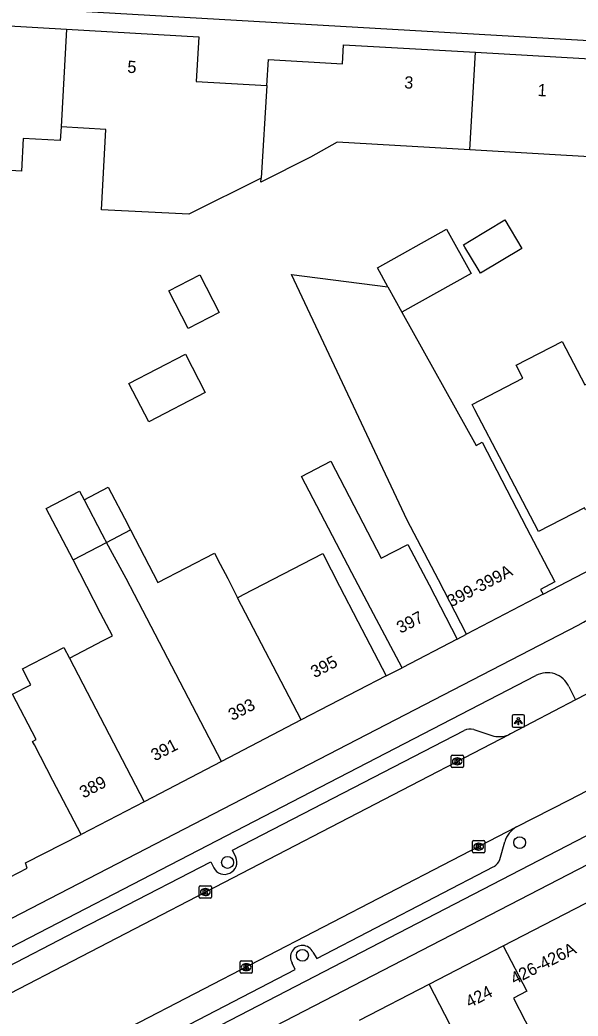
# Model space of a CAD drawing. Extents: x 163010 to 163853, y 382793 to 383982.
# Drawn here: x 163608.7 to 163654.4, y 383759.1 to 383840.7 of the extents above; entities that cross this region are included whole.
import ezdxf

# ---------------------------------------------------------------- set-up
doc = ezdxf.new("R2010")
doc.units = 0
for name, color, linetype in [('IMGEO_Boom', 7, 'Continuous'), ('IMGEO_Fietspad_open', 7, 'Continuous'), ('IMGEO_Kolk', 7, 'Continuous'), ('IMGEO_Lichtpunt', 7, 'Continuous'), ('IMGEO_Pand', 7, 'Continuous'), ('IMGEO_Pand_nummerreeks', 7, 'Continuous'), ('IMGEO_Parkeervlak_open', 7, 'Continuous'), ('IMGEO_Rijbaan_lokaal_gesloten', 7, 'Continuous'), ('IMGEO_Voetpad_open', 7, 'Continuous')]:
    doc.layers.add(name, color=color, linetype=linetype)

msp = doc.modelspace()

# ---------------------------------------------------------------- linework, layer by layer
at = {"layer": 'IMGEO_Boom'}
for centre in [(163649.651, 383773.3), (163625.708, 383771.679), (163631.844, 383764.066)]:
    msp.add_circle(centre, 0.489, dxfattribs=at)
at = {"layer": 'IMGEO_Fietspad_open'}
for points in [[(163712.53, 383803.588), (163609.061, 383750), (163577.13, 383733.482), (163519.926, 383703.889)], [(163405.856, 383656.462), (163491.247, 383706.08), (163500, 383711.017), (163512.387, 383717.643), (163569.257, 383747.053), (163574.956, 383750), (163654.435, 383791.132)], [(163528.75, 383723.714), (163529.926, 383724.337), (163570.311, 383745.236), (163579.517, 383750), (163650.983, 383786.992)], [(163653.674, 383786.099), (163654.214, 383784.992)], [(163520.71, 383701.927), (163578.184, 383731.666), (163613.616, 383750), (163656.849, 383772.366)]]:
    msp.add_lwpolyline(points, dxfattribs=at)
for centre, radius, start, end in [((163610.389, 383873.008), 92.971, 298.27875, 303.41278), ((163651.909, 383785.28), 1.946, 24.88414, 118.39933)]:
    msp.add_arc(centre, radius, start, end, dxfattribs=at)
at = {"layer": 'IMGEO_Kolk'}
for p, q in [((163644.035, 383779.539), (163644.035, 383780.391)), ((163644.11, 383780.465), (163644.962, 383780.465)), ((163644.546, 383779.685), (163644.521, 383779.685)), ((163644.523, 383780.245), (163644.548, 383780.245)), ((163645.036, 383780.391), (163645.036, 383779.539)), ((163644.962, 383779.465), (163644.11, 383779.465)), ((163645.791, 383772.546), (163645.791, 383773.398)), ((163645.866, 383773.472), (163646.718, 383773.472)), ((163646.279, 383773.252), (163646.304, 383773.252)), ((163646.792, 383773.398), (163646.792, 383772.546)), ((163646.718, 383772.472), (163645.866, 383772.472)), ((163646.302, 383772.692), (163646.277, 383772.692)), ((163623.382, 383768.826), (163623.382, 383769.678)), ((163623.457, 383769.752), (163624.309, 383769.752)), ((163623.87, 383769.532), (163623.895, 383769.532)), ((163624.383, 383769.678), (163624.383, 383768.826)), ((163624.309, 383768.752), (163623.457, 383768.752)), ((163623.893, 383768.972), (163623.868, 383768.972)), ((163626.738, 383762.675), (163626.738, 383763.527)), ((163626.813, 383763.601), (163627.665, 383763.601)), ((163627.226, 383763.381), (163627.251, 383763.381)), ((163627.739, 383763.527), (163627.739, 383762.675)), ((163627.665, 383762.601), (163626.813, 383762.601)), ((163627.249, 383762.821), (163627.224, 383762.821))]:
    msp.add_line(p, q, dxfattribs=at)
for points in [[(163644.035, 383779.539), (163644.035, 383780.391)], [(163644.11, 383780.465), (163644.962, 383780.465)], [(163644.356, 383780.165), (163644.479, 383780.165), (163644.479, 383780.014), (163644.609, 383780.165), (163644.773, 383780.165), (163644.627, 383780.014), (163644.78, 383779.765), (163644.628, 383779.765), (163644.543, 383779.929), (163644.479, 383779.862), (163644.479, 383779.765), (163644.356, 383779.765), (163644.356, 383780.165)], [(163645.036, 383780.391), (163645.036, 383779.539)], [(163644.962, 383779.465), (163644.11, 383779.465)], [(163645.791, 383772.546), (163645.791, 383773.398)], [(163645.866, 383773.472), (163646.718, 383773.472)], [(163646.112, 383773.172), (163646.235, 383773.172), (163646.235, 383773.021), (163646.365, 383773.172), (163646.529, 383773.172), (163646.383, 383773.021), (163646.536, 383772.772), (163646.384, 383772.772), (163646.299, 383772.936), (163646.235, 383772.869), (163646.235, 383772.772), (163646.112, 383772.772), (163646.112, 383773.172)], [(163646.792, 383773.398), (163646.792, 383772.546)], [(163646.718, 383772.472), (163645.866, 383772.472)], [(163623.382, 383768.826), (163623.382, 383769.678)], [(163623.457, 383769.752), (163624.309, 383769.752)], [(163623.703, 383769.452), (163623.826, 383769.452), (163623.826, 383769.301), (163623.956, 383769.452), (163624.12, 383769.452), (163623.974, 383769.301), (163624.127, 383769.052), (163623.975, 383769.052), (163623.89, 383769.216), (163623.826, 383769.149), (163623.826, 383769.052), (163623.703, 383769.052), (163623.703, 383769.452)], [(163624.383, 383769.678), (163624.383, 383768.826)], [(163624.309, 383768.752), (163623.457, 383768.752)], [(163626.738, 383762.675), (163626.738, 383763.527)], [(163626.813, 383763.601), (163627.665, 383763.601)], [(163627.739, 383763.527), (163627.739, 383762.675)], [(163627.665, 383762.601), (163626.813, 383762.601)], [(163627.059, 383763.301), (163627.182, 383763.301), (163627.182, 383763.15), (163627.312, 383763.301), (163627.476, 383763.301), (163627.33, 383763.15), (163627.483, 383762.901), (163627.331, 383762.901), (163627.246, 383763.065), (163627.182, 383762.998), (163627.182, 383762.901), (163627.059, 383762.901), (163627.059, 383763.301)]]:
    msp.add_lwpolyline(points, dxfattribs=at)
for centre, start, end in [((163644.112, 383780.389), 91.55205, 178.44795), ((163644.112, 383780.389), 91.55205, 178.44795), ((163644.96, 383780.389), 1.55205, 88.44795), ((163644.96, 383780.389), 1.55205, 88.44795), ((163644.112, 383779.541), 181.55205, 268.44795), ((163644.112, 383779.541), 181.55205, 268.44795), ((163644.96, 383779.541), 271.55205, 358.44795), ((163644.96, 383779.541), 271.55205, 358.44795), ((163645.868, 383773.396), 91.55205, 178.44795), ((163645.868, 383773.396), 91.55205, 178.44795), ((163646.716, 383773.396), 1.55205, 88.44795), ((163646.716, 383773.396), 1.55205, 88.44795), ((163645.868, 383772.548), 181.55205, 268.44795), ((163645.868, 383772.548), 181.55205, 268.44795), ((163646.716, 383772.548), 271.55205, 358.44795), ((163646.716, 383772.548), 271.55205, 358.44795), ((163623.459, 383769.676), 91.55205, 178.44795), ((163623.459, 383769.676), 91.55205, 178.44795), ((163624.307, 383769.676), 1.55205, 88.44795), ((163624.307, 383769.676), 1.55205, 88.44795), ((163623.459, 383768.828), 181.55205, 268.44795), ((163623.459, 383768.828), 181.55205, 268.44795), ((163624.307, 383768.828), 271.55205, 358.44795), ((163624.307, 383768.828), 271.55205, 358.44795), ((163626.815, 383763.525), 91.55205, 178.44795), ((163626.815, 383763.525), 91.55205, 178.44795), ((163627.663, 383763.525), 1.55205, 88.44795), ((163627.663, 383763.525), 1.55205, 88.44795), ((163626.815, 383762.677), 181.55205, 268.44795), ((163626.815, 383762.677), 181.55205, 268.44795), ((163627.663, 383762.677), 271.55205, 358.44795), ((163627.663, 383762.677), 271.55205, 358.44795)]:
    msp.add_arc(centre, 0.0765, start, end, dxfattribs=at)
for centre, major_axis, ratio, start_param, end_param in [((163644.522, 383779.965), (-0.387, 0.002), 0.722429, 4.712389, 7.853982), ((163644.547, 383779.965), (-0.39, 0.002), 0.717154, 1.570796, 4.712389), ((163646.278, 383772.972), (-0.387, 0.002), 0.722429, 4.712389, 7.853982), ((163646.303, 383772.972), (-0.39, 0.002), 0.717154, 1.570796, 4.712389), ((163623.869, 383769.252), (-0.387, 0.002), 0.722429, 4.712389, 7.853982), ((163623.894, 383769.252), (-0.39, 0.002), 0.717154, 1.570796, 4.712389), ((163627.225, 383763.101), (-0.387, 0.002), 0.722429, 4.712389, 7.853982), ((163627.25, 383763.101), (-0.39, 0.002), 0.717154, 1.570796, 4.712389)]:
    msp.add_ellipse(centre, major_axis=major_axis, ratio=ratio, start_param=start_param, end_param=end_param, dxfattribs=at)
at = {"layer": 'IMGEO_Lichtpunt'}
for p, q in [((163649.948, 383783.765), (163649.14, 383783.765)), ((163649.948, 383783.765), (163649.14, 383783.765)), ((163649.046, 383783.67), (163649.046, 383782.863)), ((163649.046, 383783.67), (163649.046, 383782.863)), ((163650.042, 383782.863), (163650.042, 383783.67)), ((163650.042, 383782.863), (163650.042, 383783.67)), ((163649.14, 383782.769), (163649.948, 383782.769)), ((163649.14, 383782.769), (163649.948, 383782.769))]:
    msp.add_line(p, q, dxfattribs=at)
for points in [[(163649.42, 383783.334), (163649.459, 383783.306), (163649.271, 383783.044), (163649.233, 383783.071), (163649.42, 383783.334)], [(163649.522, 383783.286), (163649.569, 383783.286), (163649.569, 383782.964), (163649.522, 383782.964), (163649.522, 383783.286)], [(163649.632, 383783.306), (163649.67, 383783.333), (163649.857, 383783.071), (163649.818, 383783.043), (163649.632, 383783.306)]]:
    msp.add_lwpolyline(points, dxfattribs=at)
msp.add_circle((163649.545, 383783.468), 0.0994, dxfattribs=at)
for centre, start, end in [((163649.14, 383783.67), 90, 180), ((163649.14, 383783.67), 90, 180), ((163649.948, 383783.67), 0, 90), ((163649.948, 383783.67), 0, 90), ((163649.14, 383782.863), 180, 270), ((163649.14, 383782.863), 180, 270), ((163649.948, 383782.863), 270, 0), ((163649.948, 383782.863), 270, 360)]:
    msp.add_arc(centre, 0.0946, start, end, dxfattribs=at)
at = {"layer": 'IMGEO_Pand'}
for points in [[(163612.058, 383831.956), (163611.994, 383830.843), (163608.97, 383831.018), (163608.814, 383828.328), (163604.134, 383828.598), (163604.29, 383831.296), (163601.158, 383831.477), (163601.222, 383832.581), (163601.395, 383835.576), (163601.65, 383840), (163601.684, 383840.599), (163612.52, 383839.974)], [(163612.52, 383839.974), (163612.058, 383831.956)], [(163612.52, 383839.974), (163623.353, 383839.349), (163623.141, 383835.673), (163628.941, 383835.35)], [(163628.941, 383835.35), (163629.059, 383837.477), (163635.131, 383837.139), (163635.221, 383838.698), (163646.04, 383838.075)], [(163646.04, 383838.075), (163656.859, 383837.451), (163656.686, 383834.446), (163660.281, 383834.239), (163659.949, 383828.479), (163656.256, 383828.692), (163656.3, 383829.459), (163645.578, 383830.077)], [(163645.578, 383830.077), (163646.04, 383838.075)], [(163628.941, 383835.35), (163628.462, 383827.764)], [(163628.462, 383827.764), (163622.547, 383824.801), (163615.365, 383825.178), (163615.746, 383831.744), (163612.058, 383831.956)], [(163645.578, 383830.077), (163634.701, 383830.704), (163632.506, 383829.469), (163628.441, 383827.432), (163628.462, 383827.764)], [(163645.049, 383822.309), (163645.186, 383822.391), (163645.538, 383822.602), (163648.431, 383824.339), (163649.828, 383822.009), (163646.447, 383819.98), (163646.246, 383820.314), (163645.167, 383822.112), (163645.049, 383822.309)], [(163638.848, 383818.868), (163637.986, 383820.418), (163643.662, 383823.576), (163645.681, 383819.947), (163640.004, 383816.789)], [(163620.898, 383818.527), (163623.429, 383819.836), (163625.019, 383816.761), (163622.488, 383815.452), (163620.898, 383818.527)], [(163645.295, 383790.393), (163642.986, 383794.828), (163640.438, 383799.72), (163630.941, 383819.872), (163638.848, 383818.868)], [(163638.848, 383818.868), (163640.004, 383816.789)], [(163640.004, 383816.789), (163646.082, 383805.859), (163646.57, 383806.113), (163650.219, 383799.103), (163652.528, 383794.668), (163651.358, 383794.058), (163651.566, 383793.659)], [(163653.132, 383814.38), (163654.991, 383810.81), (163656.718, 383811.709), (163657.873, 383809.492), (163659.562, 383810.371), (163660.31, 383808.937), (163662.619, 383804.502), (163661.877, 383804.116), (163661.653, 383803.407), (163660.502, 383802.808), (163659.772, 383803.038), (163655.045, 383800.577), (163654.953, 383800.754), (163651.183, 383798.792), (163648.298, 383804.337), (163645.99, 383808.773), (163645.759, 383809.216), (163649.913, 383811.378), (163649.37, 383812.422), (163653.132, 383814.38)], [(163619.245, 383807.791), (163617.617, 383810.94), (163622.257, 383813.339), (163623.885, 383810.19), (163619.245, 383807.791)], [(163640.013, 383787.637), (163637.671, 383792.055), (163635.894, 383795.405), (163631.775, 383803.315), (163634.163, 383804.558), (163638.303, 383796.607), (163640.495, 383797.748), (163642.225, 383794.426), (163644.534, 383789.991)], [(163613.042, 383796.476), (163610.843, 383800.699), (163613.575, 383802.121), (163613.953, 383801.395)], [(163613.953, 383801.395), (163615.933, 383802.425), (163617.523, 383799.372), (163617.655, 383799.118), (163617.754, 383798.929)], [(163613.953, 383801.395), (163615.408, 383798.601), (163615.619, 383798.196), (163615.675, 383798.088), (163615.774, 383797.898)], [(163615.774, 383797.898), (163617.754, 383798.929)], [(163617.754, 383798.929), (163619.995, 383794.624), (163624.627, 383797.035), (163625.107, 383796.113), (163625.719, 383794.938), (163626.531, 383793.378)], [(163613.042, 383796.476), (163615.774, 383797.898)], [(163625.213, 383779.957), (163618.777, 383792.315), (163617.399, 383794.96), (163617.245, 383795.239), (163615.774, 383797.898)], [(163626.531, 383793.378), (163627.028, 383793.637), (163633.508, 383797.011), (163634.892, 383794.314), (163636.375, 383791.423), (163638.709, 383786.984)], [(163612.747, 383788.417), (163615.514, 383789.858), (163616.28, 383790.257), (163615.308, 383792.122), (163613.042, 383796.476)], [(163651.566, 383793.659), (163645.295, 383790.393)], [(163631.748, 383783.36), (163626.531, 383793.378)], [(163644.534, 383789.991), (163640.013, 383787.637)], [(163613.703, 383773.964), (163611.394, 383778.399), (163609.881, 383781.309), (163609.733, 383781.593), (163610.026, 383781.745), (163608.091, 383785.467), (163609.574, 383786.238), (163609.422, 383786.531), (163608.897, 383787.541), (163612.286, 383789.303), (163612.747, 383788.417)], [(163612.747, 383788.417), (163618.872, 383776.655)], [(163638.709, 383786.984), (163631.748, 383783.36)], [(163631.748, 383783.36), (163625.213, 383779.957)], [(163625.213, 383779.957), (163618.872, 383776.655)], [(163618.872, 383776.655), (163613.703, 383773.964)], [(163648.303, 383764.854), (163655.879, 383768.749)], [(163642.222, 383761.705), (163648.303, 383764.854)], [(163648.303, 383764.854), (163650.233, 383761.123), (163649.134, 383760.554), (163651.064, 383756.826), (163651.622, 383757.116), (163653.919, 383752.681)], [(163636.528, 383758.756), (163642.222, 383761.705)], [(163648.38, 383749.81), (163648.282, 383750), (163642.222, 383761.705)]]:
    msp.add_lwpolyline(points, dxfattribs=at)
at = {"layer": 'IMGEO_Parkeervlak_open'}
for points in [[(163626.389, 383772.114), (163626.115, 383772.681), (163645.106, 383782.503)], [(163645.881, 383782.567), (163647.365, 383782.086)], [(163607.005, 383762.785), (163613.257, 383766.015), (163616.603, 383767.743), (163624.328, 383771.734), (163624.572, 383771.248)]]:
    msp.add_lwpolyline(points, dxfattribs=at)
for centre, radius, start, end in [((163645.57, 383781.612), 1.005, 71.95744, 117.48418), ((163647.973, 383783.965), 1.976, 252.0618, 293.14708), ((163625.468, 383771.708), 1.007, 207.17551, 23.79034)]:
    msp.add_arc(centre, radius, start, end, dxfattribs=at)
at = {"layer": 'IMGEO_Rijbaan_lokaal_gesloten'}
for points in [[(163649.405, 383774.585), (163653.727, 383776.822), (163662.212, 383781.215), (163674.214, 383787.427)], [(163656.866, 383786.375), (163654.214, 383784.992)], [(163654.214, 383784.992), (163648.887, 383782.214), (163648.75, 383782.149)], [(163648.75, 383782.149), (163604.922, 383759.416)], [(163584.251, 383740.859), (163601.91, 383750), (163649.405, 383774.585)]]:
    msp.add_lwpolyline(points, dxfattribs=at)
at = {"layer": 'IMGEO_Voetpad_open'}
for points in [[(163675.461, 383837.666), (163672.075, 383838.044), (163666.13, 383838.39), (163660.539, 383838.715), (163569.115, 383844.029), (163568.9, 383840.442)], [(163651.566, 383793.659), (163672.951, 383804.798)], [(163644.534, 383789.991), (163645.295, 383790.393)], [(163638.709, 383786.984), (163640.013, 383787.637)], [(163593.616, 383763.572), (163600.225, 383766.947), (163600.403, 383766.616), (163609.287, 383771.213), (163609.16, 383771.634), (163613.703, 383773.964)], [(163648.018, 383771.919), (163648.426, 383773.38)], [(163632.703, 383764.33), (163633.032, 383763.815), (163647.547, 383771.34)], [(163616.522, 383755.956), (163616.833, 383755.407), (163631.248, 383762.904), (163630.995, 383763.428)]]:
    msp.add_lwpolyline(points, dxfattribs=at)
for centre, radius, start, end in [((163650.401, 383772.775), 2.066, 118.83387, 162.98199), ((163647.109, 383772.178), 0.946, 297.62615, 344.11911), ((163631.832, 383763.91), 0.966, 25.72879, 209.94855)]:
    msp.add_arc(centre, radius, start, end, dxfattribs=at)

# ---------------------------------------------------------------- texts
at = {"layer": 'IMGEO_Pand_nummerreeks'}
for s, rotation, p in [('5', 356.69976, (163617.472, 383836.402)), ('3', 356.69976, (163640.166, 383835.127)), ('1', 356.69976, (163651.099, 383834.498)), ('399-399A', 27.51343, (163644.029, 383792.575)), ('397', 27.5077, (163639.887, 383790.412)), ('395', 27.5077, (163632.842, 383786.77)), ('393', 27.5077, (163626.094, 383783.257)), ('391', 27.5077, (163619.756, 383779.956)), ('389', 27.5077, (163613.901, 383776.908)), ('426-426A', 27.20816, (163649.224, 383761.636)), ('424', 27.37641, (163645.546, 383759.732))]:
    msp.add_text(s, height=1, rotation=rotation, dxfattribs=at).set_placement(p)

doc.saveas('drawing.dxf')
